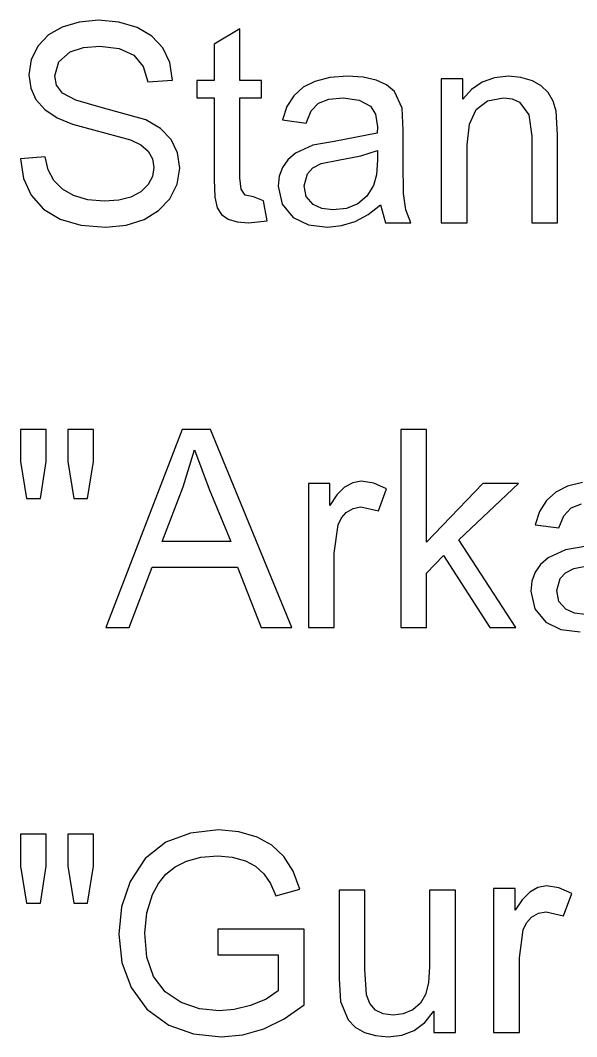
# Model space of a CAD drawing. Extents: x 1001568 to 1002149, y 1840825 to 1841423.
# Drawn here: x 1001895.559 to 1001896.475, y 1841266.657 to 1841268.331 of the extents above; entities that cross this region are included whole.
import ezdxf

# ---------------------------------------------------------------- set-up
doc = ezdxf.new("R2010")
doc.units = 0
doc.layers.add('SIGNS', color=7, linetype='Continuous')

msp = doc.modelspace()

# ---------------------------------------------------------------- linework, layer by layer
at = {"layer": 'SIGNS'}
for points in [[(1001895.5592, 1841268.1026), (1001895.5643, 1841268.0706), (1001895.5772, 1841268.043), (1001895.5975, 1841268.02), (1001895.6248, 1841268.0036), (1001895.6588, 1841267.9938), (1001895.6997, 1841267.9905), (1001895.7334, 1841267.9936), (1001895.7631, 1841268.0031), (1001895.7869, 1841268.0176), (1001895.8054, 1841268.037), (1001895.8176, 1841268.0611), (1001895.8216, 1841268.0877), (1001895.818, 1841268.1128), (1001895.8074, 1841268.1346), (1001895.79, 1841268.1525), (1001895.766, 1841268.167), (1001895.6925, 1841268.1874), (1001895.6504, 1841268.1996), (1001895.6286, 1841268.2109), (1001895.6189, 1841268.2239), (1001895.6159, 1841268.2396), (1001895.6224, 1841268.2627), (1001895.6415, 1841268.2788), (1001895.6633, 1841268.2861), (1001895.6902, 1841268.2884), (1001895.722, 1841268.2845), (1001895.7458, 1841268.2735), (1001895.7614, 1841268.2551), (1001895.7689, 1841268.2295), (1001895.8099, 1841268.2326), (1001895.8051, 1841268.2615), (1001895.7938, 1841268.2856), (1001895.7759, 1841268.3047), (1001895.7514, 1841268.3191), (1001895.7212, 1841268.3281), (1001895.6878, 1841268.3309), (1001895.6561, 1841268.3281), (1001895.6281, 1841268.3198), (1001895.6056, 1841268.3069), (1001895.5884, 1841268.2889), (1001895.5772, 1841268.2664), (1001895.5734, 1841268.2413), (1001895.5763, 1841268.2193), (1001895.5849, 1841268.2003), (1001895.5993, 1841268.184), (1001895.6197, 1841268.1705), (1001895.645, 1841268.1601), (1001895.6795, 1841268.1507), (1001895.7408, 1841268.1342), (1001895.7575, 1841268.1258), (1001895.7694, 1841268.1154), (1001895.7766, 1841268.1029), (1001895.7791, 1841268.0884), (1001895.7766, 1841268.0736), (1001895.7696, 1841268.0603), (1001895.7573, 1841268.0482), (1001895.7413, 1841268.0397), (1001895.7212, 1841268.0346), (1001895.6974, 1841268.0331), (1001895.6703, 1841268.0355), (1001895.6469, 1841268.0424), (1001895.6285, 1841268.0528), (1001895.6145, 1841268.067), (1001895.6051, 1841268.0848), (1001895.6002, 1841268.1063)], [(1001895.9598, 1841268.0335), (1001895.9428, 1841268.0401), (1001895.9294, 1841268.0429), (1001895.9229, 1841268.0527), (1001895.9208, 1841268.0714), (1001895.9208, 1841268.2033), (1001895.9562, 1841268.2033), (1001895.9562, 1841268.2316), (1001895.9208, 1841268.2316), (1001895.9208, 1841268.3167), (1001895.8782, 1841268.2919), (1001895.8782, 1841268.2316), (1001895.8499, 1841268.2316), (1001895.8499, 1841268.2033), (1001895.8782, 1841268.2033), (1001895.8782, 1841268.0689), (1001895.8794, 1841268.0395), (1001895.8832, 1841268.0222), (1001895.8904, 1841268.0112), (1001895.9015, 1841268.0035), (1001895.9162, 1841267.9989), (1001895.9347, 1841267.9976), (1001895.9654, 1841268.0009)], [(1001896.2523, 1841267.9976), (1001896.2949, 1841267.9976), (1001896.2949, 1841268.1259), (1001896.2985, 1841268.1597), (1001896.3097, 1841268.1839), (1001896.3283, 1841268.1984), (1001896.3545, 1841268.2033), (1001896.3687, 1841268.2014), (1001896.381, 1841268.1959), (1001896.3962, 1841268.1755), (1001896.4013, 1841268.1404), (1001896.4013, 1841267.9976), (1001896.4438, 1841267.9976), (1001896.4438, 1841268.1426), (1001896.4416, 1841268.1815), (1001896.4363, 1841268.1979), (1001896.428, 1841268.2118), (1001896.4166, 1841268.2228), (1001896.4022, 1841268.231), (1001896.3831, 1841268.2368), (1001896.363, 1841268.2387), (1001896.3399, 1841268.2362), (1001896.3196, 1841268.2291), (1001896.3022, 1841268.2172), (1001896.2878, 1841268.2009), (1001896.2878, 1841268.2346), (1001896.2523, 1841268.2346)], [(1001895.5696, 1841267.5437), (1001895.5924, 1841267.5437), (1001895.6017, 1841267.6046), (1001895.6017, 1841267.6572), (1001895.5592, 1841267.6572), (1001895.5592, 1841267.6046)], [(1001895.6474, 1841267.5437), (1001895.6698, 1841267.5437), (1001895.6797, 1841267.6046), (1001895.6797, 1841267.6572), (1001895.6372, 1841267.6572), (1001895.6372, 1841267.6046)], [(1001896.1856, 1841267.3309), (1001896.2281, 1841267.3309), (1001896.2281, 1841267.4205), (1001896.2558, 1841267.4494), (1001896.3324, 1841267.3309), (1001896.3747, 1841267.3309), (1001896.2812, 1841267.4756), (1001896.3796, 1841267.568), (1001896.3207, 1841267.568), (1001896.2281, 1841267.4715), (1001896.2281, 1841267.6572), (1001896.1856, 1841267.6572)], [(1001896.0334, 1841267.3309), (1001896.0759, 1841267.3309), (1001896.0759, 1841267.4536), (1001896.0825, 1841267.4999), (1001896.0878, 1841267.5116), (1001896.0956, 1841267.5204), (1001896.1074, 1841267.5272), (1001896.12, 1841267.5295), (1001896.1486, 1841267.5231), (1001896.1621, 1841267.5594), (1001896.141, 1841267.5689), (1001896.1206, 1841267.5721), (1001896.1064, 1841267.5695), (1001896.0931, 1841267.562), (1001896.0805, 1841267.5495), (1001896.0688, 1841267.532), (1001896.0688, 1841267.568), (1001896.0334, 1841267.568)], [(1001895.8845, 1841266.7919), (1001895.9838, 1841266.7919), (1001895.9838, 1841266.7328), (1001895.9637, 1841266.7192), (1001895.9381, 1841266.7086), (1001895.9115, 1841266.7018), (1001895.8864, 1841266.6997), (1001895.8543, 1841266.7033), (1001895.824, 1841266.7136), (1001895.7975, 1841266.7313), (1001895.7787, 1841266.7562), (1001895.7675, 1841266.7883), (1001895.764, 1841266.8275), (1001895.7672, 1841266.8612), (1001895.7766, 1841266.8915), (1001895.7864, 1841266.9094), (1001895.799, 1841266.9246), (1001895.8143, 1841266.9367), (1001895.8326, 1841266.9462), (1001895.8566, 1841266.9528), (1001895.8843, 1841266.9551), (1001895.9081, 1841266.9529), (1001895.9297, 1841266.947), (1001895.9463, 1841266.938), (1001895.9602, 1841266.9255), (1001895.9713, 1841266.9092), (1001895.9798, 1841266.8892), (1001896.0191, 1841266.9), (1001896.0082, 1841266.9295), (1001895.993, 1841266.9537), (1001895.9733, 1841266.9724), (1001895.9493, 1841266.986), (1001895.9187, 1841266.9946), (1001895.8852, 1841266.9976), (1001895.8391, 1841266.9925), (1001895.7989, 1841266.9774), (1001895.7649, 1841266.9508), (1001895.7399, 1841266.9127), (1001895.726, 1841266.8712), (1001895.7214, 1841266.8258), (1001895.7264, 1841266.7793), (1001895.7417, 1841266.738), (1001895.7676, 1841266.7024), (1001895.8038, 1841266.6764), (1001895.8442, 1841266.662), (1001895.8899, 1841266.6572), (1001895.9254, 1841266.6604), (1001895.9601, 1841266.6703), (1001895.9937, 1841266.6867), (1001896.0264, 1841266.7097), (1001896.0264, 1841266.8345), (1001895.8845, 1841266.8345)], [(1001895.5696, 1841266.877), (1001895.5924, 1841266.877), (1001895.6017, 1841266.938), (1001895.6017, 1841266.9905), (1001895.5592, 1841266.9905), (1001895.5592, 1841266.938)], [(1001895.6474, 1841266.877), (1001895.6698, 1841266.877), (1001895.6797, 1841266.938), (1001895.6797, 1841266.9905), (1001895.6372, 1841266.9905), (1001895.6372, 1841266.938)], [(1001896.24, 1841266.6643), (1001896.2755, 1841266.6643), (1001896.2755, 1841266.8983), (1001896.233, 1841266.8983), (1001896.233, 1841266.7726), (1001896.2313, 1841266.746), (1001896.2265, 1841266.7267), (1001896.218, 1841266.7123), (1001896.2053, 1841266.7015), (1001896.1896, 1841266.6947), (1001896.1731, 1841266.6926), (1001896.1566, 1841266.6948), (1001896.1438, 1841266.7011), (1001896.1345, 1841266.7116), (1001896.1289, 1841266.7262), (1001896.1266, 1841266.7682), (1001896.1266, 1841266.8983), (1001896.084, 1841266.8983), (1001896.084, 1841266.7523), (1001896.0865, 1841266.7149), (1001896.0988, 1841266.6851), (1001896.1105, 1841266.6728), (1001896.1256, 1841266.6642), (1001896.1437, 1841266.6589), (1001896.1649, 1841266.6572), (1001896.1874, 1841266.6598), (1001896.2075, 1841266.6676), (1001896.225, 1841266.6807), (1001896.24, 1841266.6991)], [(1001896.3382, 1841266.6643), (1001896.3808, 1841266.6643), (1001896.3808, 1841266.7869), (1001896.3873, 1841266.8333), (1001896.3926, 1841266.8449), (1001896.4005, 1841266.8538), (1001896.4122, 1841266.8605), (1001896.4249, 1841266.8629), (1001896.4535, 1841266.8564), (1001896.467, 1841266.8928), (1001896.4458, 1841266.9022), (1001896.4254, 1841266.9054), (1001896.4112, 1841266.9028), (1001896.398, 1841266.8953), (1001896.3853, 1841266.8828), (1001896.3737, 1841266.8654), (1001896.3737, 1841266.9013), (1001896.3382, 1841266.9013)]]:
    msp.add_lwpolyline(points, close=True, dxfattribs=at)
for points in [[(1001896.1523, 1841268.0268), (1001896.1603, 1841267.9976), (1001896.2022, 1841267.9976), (1001896.1938, 1841268.019), (1001896.1898, 1841268.0458), (1001896.1896, 1841268.0965), (1001896.1896, 1841268.1498), (1001896.1876, 1841268.1865), (1001896.1751, 1841268.2137), (1001896.1622, 1841268.2247), (1001896.1451, 1841268.2325), (1001896.1236, 1841268.2372), (1001896.0979, 1841268.2387), (1001896.0686, 1841268.2365), (1001896.044, 1841268.2304), (1001896.0246, 1841268.2206), (1001896.0093, 1841268.2068), (1001895.998, 1841268.1889), (1001895.9908, 1841268.1669), (1001896.0296, 1841268.1616), (1001896.038, 1841268.1817), (1001896.0503, 1841268.1946), (1001896.0671, 1841268.2011), (1001896.0907, 1841268.2033), (1001896.117, 1841268.1997), (1001896.1359, 1841268.1898), (1001896.1442, 1841268.1761), (1001896.1471, 1841268.1554), (1001896.1468, 1841268.1451), (1001896.076, 1841268.1314), (1001896.0408, 1841268.1254), (1001896.0122, 1841268.1123), (1001895.9997, 1841268.1013), (1001895.9908, 1841268.0887), (1001895.9855, 1841268.0741), (1001895.9839, 1841268.0578), (1001895.9902, 1841268.0282), (1001896.0083, 1841268.0064), (1001896.0334, 1841267.9944), (1001896.065, 1841267.9905), (1001896.0879, 1841267.9929), (1001896.1102, 1841267.9997), (1001896.1316, 1841268.011), (1001896.1523, 1841268.0268)], [(1001896.1471, 1841268.1165), (1001896.1471, 1841268.101), (1001896.1454, 1841268.0764), (1001896.1406, 1841268.0588), (1001896.1297, 1841268.0413), (1001896.1149, 1841268.0288), (1001896.0962, 1841268.0213), (1001896.0737, 1841268.0189), (1001896.0558, 1841268.0211), (1001896.0412, 1841268.0277), (1001896.03, 1841268.0407), (1001896.0265, 1841268.0583), (1001896.032, 1841268.0783), (1001896.041, 1841268.0879), (1001896.0545, 1841268.0949), (1001896.0822, 1841268.1006), (1001896.12, 1841268.1078), (1001896.1471, 1841268.1165)], [(1001895.7002, 1841267.3309), (1001895.7382, 1841267.3309), (1001895.7764, 1841267.4302), (1001895.9167, 1841267.4302), (1001895.9558, 1841267.3309), (1001896.0063, 1841267.3309), (1001895.8725, 1841267.6572), (1001895.8258, 1841267.6572), (1001895.7002, 1841267.3309)], [(1001895.7928, 1841267.4728), (1001895.8274, 1841267.5624), (1001895.8458, 1841267.6237), (1001895.8699, 1841267.5591), (1001895.9055, 1841267.4728), (1001895.7928, 1841267.4728)], [(1001896.4846, 1841267.5698), (1001896.4599, 1841267.5637), (1001896.4406, 1841267.5539), (1001896.4253, 1841267.5401), (1001896.414, 1841267.5222), (1001896.4068, 1841267.5003), (1001896.4455, 1841267.4949), (1001896.454, 1841267.515), (1001896.4662, 1841267.528), (1001896.483, 1841267.5345)], [(1001896.492, 1841267.4647), (1001896.4567, 1841267.4587), (1001896.4282, 1841267.4456), (1001896.4156, 1841267.4347), (1001896.4068, 1841267.422), (1001896.4014, 1841267.4074), (1001896.3999, 1841267.3911), (1001896.4061, 1841267.3615), (1001896.4242, 1841267.3398), (1001896.4493, 1841267.3278), (1001896.4809, 1841267.3239)], [(1001896.563, 1841267.4498), (1001896.563, 1841267.4343), (1001896.5613, 1841267.4097), (1001896.5566, 1841267.3921), (1001896.5456, 1841267.3746), (1001896.5309, 1841267.3622), (1001896.5121, 1841267.3546), (1001896.4896, 1841267.3522), (1001896.4717, 1841267.3544), (1001896.4572, 1841267.3611), (1001896.446, 1841267.374), (1001896.4424, 1841267.3917), (1001896.448, 1841267.4116), (1001896.457, 1841267.4212), (1001896.4705, 1841267.4282), (1001896.4982, 1841267.4339), (1001896.5359, 1841267.4412), (1001896.563, 1841267.4498)]]:
    msp.add_lwpolyline(points, dxfattribs=at)

doc.saveas('drawing.dxf')
